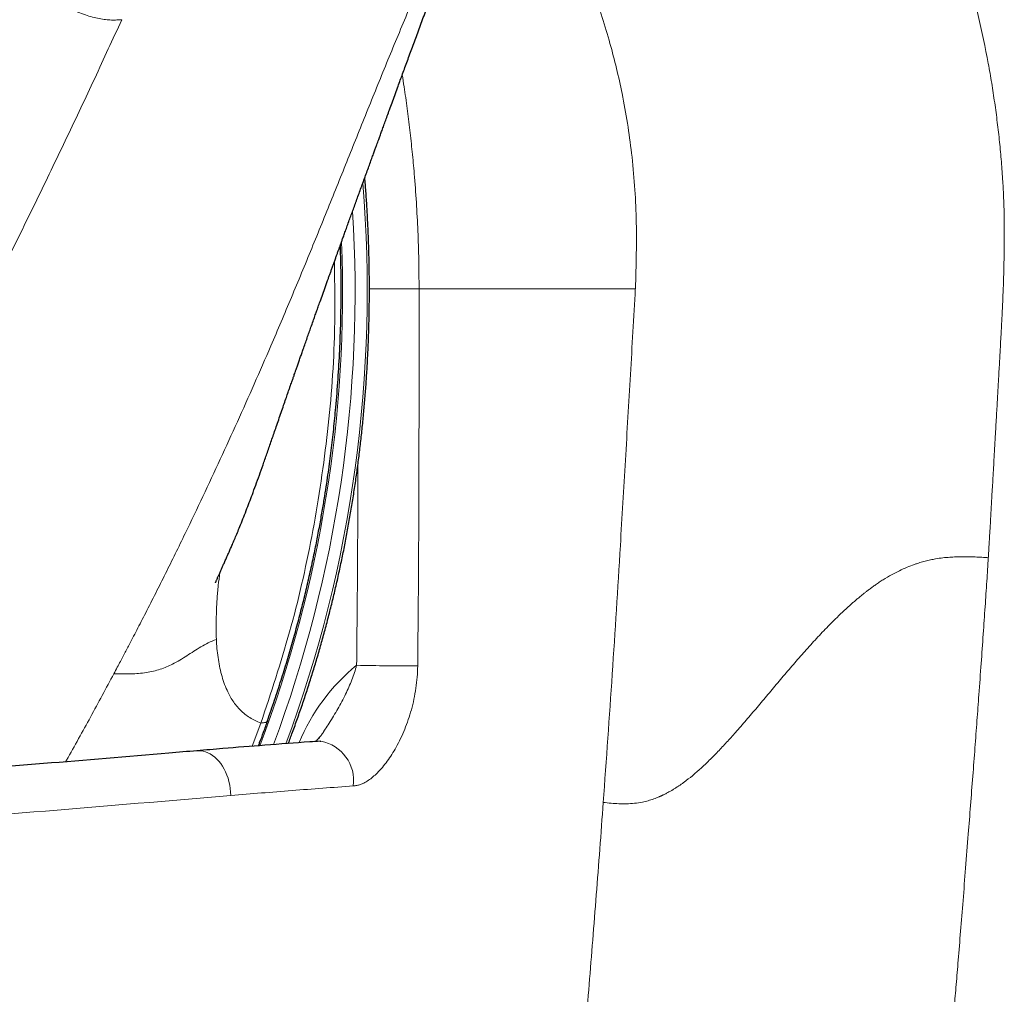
# Model space of a CAD drawing. Header units: millimetres. Extents: x 8 to 1329, y 12 to 1074.
# Tile 463 of 619: x 1103 to 1126, y 825 to 847. Entities that reach past the tile are written whole.
import ezdxf

# ---------------------------------------------------------------- set-up
doc = ezdxf.new("R2010")
doc.units = ezdxf.units.MM

msp = doc.modelspace()

# ---------------------------------------------------------------- linework, layer by layer
at = {"color": 252, "linetype": 'Continuous', "lineweight": 0}
for p, q in [((1112.3, 841.092), (1117.254, 841.092)), ((1108.478, 830.62), (1108.676, 831.151))]:
    msp.add_line(p, q, dxfattribs=at)
at = {"color": 7, "linetype": 'Continuous', "lineweight": 30}
msp.add_line((1110.031, 830.735), (1110.05, 830.736), dxfattribs=at)
at = {"color": 252, "linetype": 'Continuous', "lineweight": 0, "flags": 128}
msp.add_lwpolyline([(1107.214, 830.517), (1107.242, 830.518), (1107.298, 830.516), (1107.354, 830.508), (1107.41, 830.493), (1107.464, 830.472), (1107.518, 830.445), (1107.57, 830.411), (1107.621, 830.372), (1107.669, 830.327), (1107.715, 830.277), (1107.758, 830.222), (1107.798, 830.163), (1107.835, 830.099), (1107.869, 830.032), (1107.898, 829.961), (1107.924, 829.887), (1107.946, 829.811), (1107.964, 829.733), (1107.977, 829.654), (1107.985, 829.573), (1107.99, 829.493)], dxfattribs=at)
at = {"color": 252, "linetype": 'Continuous', "lineweight": 0}
for centre, radius, start, end in [((1081.277, 841.052), 29.836, 339.652, 4.7261), ((1081.128, 841.025), 29.706, 339.5724, 3.5533), ((1081.205, 841.006), 29.342, 339.2963, 2.2632), ((1113.698, 829.005), 4.477, 129.1788, 157.7137), ((1112.408, 903.995), 71.537, 268.76776, 269.88763), ((1109.879, 829.83), 0.922, 352.5654, 79.3117)]:
    msp.add_arc(centre, radius, start, end, dxfattribs=at)
for points, knots in [([(1120.788, 856.527), (1120.974, 856.269), (1121.344, 855.754), (1121.865, 854.959), (1122.357, 854.153), (1122.818, 853.333), (1123.247, 852.5), (1123.676, 851.589), (1124.094, 850.598), (1124.487, 849.528), (1124.827, 848.447), (1125.113, 847.356), (1125.298, 846.472), (1125.414, 845.804), (1125.483, 845.354), (1125.543, 844.905), (1125.594, 844.454), (1125.636, 844.003), (1125.667, 843.574), (1125.689, 843.162), (1125.7, 842.755), (1125.703, 842.318), (1125.698, 841.789), (1125.685, 841.3), (1125.672, 840.954), (1125.666, 840.82), (1125.665, 840.777), (1125.663, 840.734), (1125.661, 840.691), (1125.659, 840.648), (1125.657, 840.61), (1125.655, 840.561), (1125.651, 840.485), (1125.645, 840.369), (1125.636, 840.218), (1125.626, 840.036), (1125.614, 839.818), (1125.6, 839.564), (1125.584, 839.275), (1125.566, 838.949), (1125.546, 838.589), (1125.523, 838.192), (1125.498, 837.738), (1125.47, 837.257), (1125.443, 836.779), (1125.418, 836.357), (1125.397, 835.99), (1125.38, 835.692), (1125.366, 835.456), (1125.356, 835.278), (1125.348, 835.145), (1125.343, 835.053), (1125.339, 834.996), (1125.337, 834.961), (1125.336, 834.945), (1125.336, 834.94), (1125.336, 834.939), (1125.336, 834.938)], [0, 0, 0, 0, 0.0423668, 0.0843947, 0.1261419, 0.1676657, 0.2090213, 0.2502626, 0.3009603, 0.3512018, 0.4010923, 0.4507446, 0.5002768, 0.5203495, 0.5403794, 0.5603741, 0.5803414, 0.6002891, 0.620225, 0.6371475, 0.6548318, 0.6740723, 0.6948758, 0.7247379, 0.7387455, 0.7406191, 0.7425019, 0.7443939, 0.7462949, 0.7482051, 0.7501243, 0.7513007, 0.7547228, 0.760134, 0.7666138, 0.7746652, 0.7842884, 0.7954835, 0.8082504, 0.8225894, 0.8385005, 0.855984, 0.87504, 0.8985706, 0.9196497, 0.9382772, 0.9544526, 0.9681757, 0.9777383, 0.9855975, 0.9917534, 0.9952524, 0.9977932, 0.9993757, 0.9998076, 0.9999338, 1, 1, 1, 1]), ([(1117.254, 841.092), (1117.27, 841.631), (1117.301, 842.669), (1117.189, 844.164), (1116.979, 845.502), (1116.679, 846.735), (1116.409, 847.597), (1116.205, 848.165), (1116.104, 848.436), (1115.997, 848.707), (1115.886, 848.979), (1115.769, 849.253), (1115.647, 849.527), (1115.48, 849.889), (1115.238, 850.38), (1114.886, 851.034), (1114.554, 851.616), (1114.328, 851.97), (1114.261, 852.074)], [0, 0, 0, 0, 0.139166, 0.268129, 0.387219, 0.48933, 0.596278, 0.620971, 0.645918, 0.671118, 0.696575, 0.722289, 0.748261, 0.774493, 0.825887, 0.890265, 0.967631, 1, 1, 1, 1]), ([(1105.49, 847.255), (1105.452, 847.253), (1105.375, 847.248), (1105.253, 847.246), (1105.12, 847.255), (1104.976, 847.277), (1104.821, 847.313), (1104.657, 847.363), (1104.487, 847.426), (1104.314, 847.502), (1104.141, 847.59), (1103.97, 847.688), (1103.805, 847.794), (1103.652, 847.906), (1103.51, 848.022), (1103.381, 848.139), (1103.264, 848.257), (1103.19, 848.336), (1103.154, 848.375)], [0, 0, 0, 0, 0.056973, 0.115009, 0.174813, 0.236791, 0.301033, 0.3661, 0.432601, 0.499812, 0.566905, 0.634409, 0.700247, 0.763978, 0.825488, 0.884987, 0.942939, 1, 1, 1, 1]), ([(1112.139, 847.664), (1111.984, 847.291), (1111.672, 846.546), (1111.212, 845.415), (1110.757, 844.283), (1110.302, 843.15), (1109.843, 842.021), (1109.379, 840.898), (1108.94, 839.863), (1108.526, 838.913), (1108.141, 838.048), (1107.749, 837.191), (1107.351, 836.34), (1107.007, 835.62), (1106.719, 835.031), (1106.494, 834.576), (1106.268, 834.124), (1106.082, 833.758), (1105.937, 833.476), (1105.836, 833.282), (1105.74, 833.095), (1105.657, 832.935), (1105.586, 832.8), (1105.524, 832.682), (1105.459, 832.558), (1105.387, 832.424), (1105.338, 832.331), (1105.311, 832.282)], [0, 0, 0, 0, 0.072336, 0.144631, 0.216973, 0.289295, 0.361677, 0.433765, 0.505625, 0.562071, 0.618564, 0.674572, 0.730184, 0.786115, 0.816892, 0.846996, 0.876615, 0.906831, 0.920168, 0.933203, 0.945698, 0.957633, 0.965153, 0.97294, 0.981203, 0.990153, 1, 1, 1, 1]), ([(1105.49, 847.255), (1105.285, 846.808), (1104.874, 845.913), (1104.238, 844.566), (1103.589, 843.216), (1102.925, 841.863), (1102.25, 840.516), (1101.565, 839.177), (1100.87, 837.845), (1100.16, 836.513), (1099.436, 835.183), (1098.698, 833.854), (1097.944, 832.528), (1097.176, 831.206), (1096.517, 830.098), (1095.974, 829.203), (1095.553, 828.518), (1095.126, 827.836), (1094.694, 827.158), (1094.259, 826.482), (1093.958, 826.04), (1093.807, 825.819)], [0, 0, 0, 0, 0.062719, 0.125441, 0.188163, 0.250882, 0.313603, 0.375205, 0.436804, 0.498402, 0.560001, 0.621602, 0.683204, 0.744799, 0.806393, 0.83866, 0.870931, 0.903203, 0.93547, 0.96773, 1, 1, 1, 1]), ([(1111.914, 845.99), (1111.928, 845.898), (1111.969, 845.644), (1112.028, 845.223), (1112.09, 844.727), (1112.144, 844.228), (1112.195, 843.677), (1112.24, 843.072), (1112.274, 842.414), (1112.296, 841.754), (1112.298, 841.313), (1112.3, 841.092)], [0, 0, 0, 0, 0.056893, 0.158569, 0.260713, 0.362869, 0.465013, 0.598467, 0.732037, 0.86596, 1, 1, 1, 1]), ([(1108.676, 831.151), (1108.906, 831.842), (1109.368, 833.226), (1109.87, 835.42), (1110.213, 837.68), (1110.388, 839.792), (1110.368, 841.14), (1110.36, 841.715)], [0, 0, 0, 0, 0.2092131, 0.4189557, 0.6304876, 0.842213, 1, 1, 1, 1]), ([(1111.162, 841.092), (1111.182, 841.092), (1111.239, 841.092), (1111.343, 841.092), (1111.469, 841.092), (1111.598, 841.092), (1111.727, 841.092), (1111.854, 841.092), (1111.977, 841.092), (1112.093, 841.092), (1112.203, 841.092), (1112.267, 841.092), (1112.3, 841.092)], [0, 0, 0, 0, 0.054559, 0.159608, 0.264657, 0.369706, 0.474755, 0.579804, 0.684853, 0.789902, 0.894951, 1, 1, 1, 1]), ([(1112.299, 841.092), (1112.299, 840.425), (1112.299, 839.206), (1112.298, 837.434), (1112.293, 835.775), (1112.285, 834.117), (1112.273, 833.012), (1112.268, 832.459)], [0, 0, 0, 0, 0.231658, 0.423738, 0.615819, 0.807907, 1, 1, 1, 1]), ([(1116.518, 829.334), (1116.588, 830.314), (1116.728, 832.274), (1116.891, 834.887), (1117.025, 837.173), (1117.141, 839.132), (1117.215, 840.438), (1117.252, 841.092)], [0, 0, 0, 0, 0.250055, 0.500045, 0.666697, 0.833193, 1, 1, 1, 1]), ([(1110.87, 832.475), (1110.877, 833.193), (1110.891, 834.629), (1110.898, 836.161), (1110.899, 836.976), (1110.899, 837.072)], [0, 0, 0, 0, 0.468621, 0.937262, 1, 1, 1, 1]), ([(1116.518, 829.334), (1116.578, 829.328), (1116.696, 829.316), (1116.874, 829.304), (1117.053, 829.302), (1117.234, 829.312), (1117.398, 829.337), (1117.545, 829.373), (1117.671, 829.413), (1117.757, 829.446), (1117.804, 829.467), (1117.818, 829.472), (1117.831, 829.478), (1117.844, 829.484), (1117.857, 829.49), (1117.87, 829.496), (1117.884, 829.502), (1117.903, 829.512), (1117.932, 829.526), (1117.973, 829.547), (1118.02, 829.572), (1118.073, 829.602), (1118.129, 829.636), (1118.177, 829.665), (1118.214, 829.689), (1118.238, 829.705), (1118.263, 829.722), (1118.288, 829.74), (1118.315, 829.759), (1118.343, 829.778), (1118.425, 829.838), (1118.562, 829.947), (1118.754, 830.114), (1118.948, 830.299), (1119.146, 830.499), (1119.346, 830.712), (1119.562, 830.952), (1119.794, 831.218), (1120.04, 831.509), (1120.29, 831.806), (1120.545, 832.109), (1120.804, 832.414), (1121.067, 832.718), (1121.332, 833.014), (1121.598, 833.299), (1121.833, 833.537), (1122.035, 833.729), (1122.169, 833.85), (1122.268, 833.937), (1122.334, 833.993), (1122.393, 834.042), (1122.446, 834.085), (1122.495, 834.124), (1122.55, 834.167), (1122.612, 834.214), (1122.681, 834.265), (1122.758, 834.319), (1122.841, 834.377), (1122.961, 834.454), (1123.113, 834.545), (1123.295, 834.639), (1123.47, 834.719), (1123.607, 834.771), (1123.706, 834.805), (1123.769, 834.825), (1123.831, 834.843), (1123.893, 834.86), (1123.953, 834.875), (1124.012, 834.888), (1124.07, 834.9), (1124.164, 834.917), (1124.291, 834.935), (1124.449, 834.949), (1124.595, 834.957), (1124.739, 834.96), (1124.885, 834.959), (1125.035, 834.954), (1125.185, 834.947), (1125.286, 834.941), (1125.336, 834.938)], [0, 0, 0, 0, 0.02091, 0.041731, 0.062483, 0.083224, 0.104067, 0.118757, 0.133629, 0.146907, 0.148411, 0.149917, 0.151426, 0.152938, 0.154453, 0.15597, 0.157491, 0.159297, 0.162564, 0.167312, 0.173574, 0.179264, 0.185846, 0.193353, 0.196095, 0.198948, 0.201913, 0.204992, 0.208187, 0.2115, 0.214933, 0.237946, 0.261887, 0.286735, 0.312447, 0.338966, 0.366219, 0.399141, 0.432737, 0.466793, 0.501084, 0.536016, 0.570723, 0.604967, 0.638515, 0.671147, 0.690729, 0.70986, 0.717246, 0.724556, 0.731788, 0.736839, 0.741987, 0.747883, 0.754506, 0.761828, 0.769819, 0.778448, 0.787677, 0.806189, 0.823496, 0.839719, 0.854967, 0.860711, 0.866325, 0.871812, 0.877178, 0.882427, 0.887563, 0.892589, 0.897509, 0.911842, 0.925177, 0.937569, 0.949053, 0.961768, 0.974493, 0.987235, 1, 1, 1, 1]), ([(1125.336, 834.938), (1125.324, 834.759), (1125.301, 834.385), (1125.262, 833.802), (1125.219, 833.175), (1125.171, 832.503), (1125.123, 831.842), (1125.076, 831.197), (1125.029, 830.576), (1124.98, 829.928), (1124.929, 829.27), (1124.874, 828.568), (1124.817, 827.843), (1124.758, 827.102), (1124.702, 826.398), (1124.649, 825.757), (1124.601, 825.176), (1124.567, 824.779), (1124.546, 824.529), (1124.536, 824.417), (1124.527, 824.306), (1124.518, 824.197), (1124.508, 824.09), (1124.499, 823.983), (1124.403, 822.883), (1124.269, 821.362), (1124.112, 819.676), (1124.04, 818.933), (1124.01, 818.631), (1123.999, 818.515), (1123.995, 818.474), (1123.991, 818.432), (1123.987, 818.39), (1123.979, 818.308), (1123.965, 818.173), (1123.946, 817.974), (1123.923, 817.739), (1123.896, 817.467), (1123.866, 817.161), (1123.832, 816.818), (1123.795, 816.44), (1123.754, 816.026), (1123.709, 815.577), (1123.661, 815.092), (1123.609, 814.573), (1123.554, 814.019), (1123.495, 813.431), (1123.455, 813.027), (1123.434, 812.82)], [0, 0, 0, 0, 0.0243193, 0.0506548, 0.0790068, 0.1093755, 0.1417611, 0.1686219, 0.1967278, 0.2260788, 0.2564697, 0.285934, 0.3212029, 0.3547367, 0.3865368, 0.4166062, 0.4416371, 0.4653298, 0.4704646, 0.4755321, 0.4805321, 0.4854646, 0.4903298, 0.4951274, 0.4998577, 0.6396574, 0.7013489, 0.7285266, 0.7404884, 0.7423683, 0.7442481, 0.746128, 0.748008, 0.7498879, 0.7572891, 0.7663113, 0.7769542, 0.7892171, 0.8030984, 0.8185959, 0.8357062, 0.8544246, 0.8747448, 0.8966584, 0.920155, 0.9452213, 0.9718415, 1, 1, 1, 1]), ([(1107.657, 833.068), (1107.655, 833.159), (1107.65, 833.353), (1107.656, 833.658), (1107.671, 833.978), (1107.698, 834.292), (1107.725, 834.497), (1107.737, 834.595)], [0, 0, 0, 0, 0.181698, 0.390629, 0.605622, 0.811414, 1, 1, 1, 1]), ([(1105.311, 832.282), (1105.376, 832.28), (1105.505, 832.277), (1105.695, 832.277), (1105.879, 832.286), (1106.054, 832.305), (1106.219, 832.337), (1106.374, 832.38), (1106.518, 832.434), (1106.668, 832.504), (1106.822, 832.591), (1106.982, 832.692), (1107.14, 832.796), (1107.301, 832.897), (1107.47, 832.991), (1107.595, 833.043), (1107.657, 833.068)], [0, 0, 0, 0, 0.062484, 0.125056, 0.187563, 0.250008, 0.312528, 0.375045, 0.437537, 0.49998, 0.583291, 0.666732, 0.749968, 0.833304, 0.916749, 1, 1, 1, 1]), ([(1107.657, 833.068), (1107.661, 832.999), (1107.67, 832.859), (1107.694, 832.655), (1107.727, 832.455), (1107.772, 832.262), (1107.829, 832.076), (1107.893, 831.914), (1107.963, 831.774), (1108.034, 831.656), (1108.115, 831.546), (1108.206, 831.445), (1108.308, 831.354), (1108.421, 831.274), (1108.543, 831.205), (1108.632, 831.169), (1108.676, 831.151)], [0, 0, 0, 0, 0.08386, 0.167523, 0.250997, 0.334333, 0.417586, 0.500665, 0.562827, 0.624884, 0.686907, 0.749021, 0.811403, 0.874116, 0.937029, 1, 1, 1, 1]), ([(1104.204, 830.265), (1104.211, 830.277), (1104.406, 830.617), (1104.777, 831.288), (1105.133, 831.951), (1105.311, 832.282)], [0, 0, 0, 0, 0.018711, 0.509345, 1, 1, 1, 1]), ([(1110.119, 830.962), (1110.13, 830.977), (1110.171, 831.039), (1110.246, 831.156), (1110.342, 831.312), (1110.438, 831.477), (1110.531, 831.644), (1110.616, 831.81), (1110.693, 831.975), (1110.761, 832.139), (1110.822, 832.305), (1110.854, 832.418), (1110.87, 832.475)], [0, 0, 0, 0, 0.0330857, 0.1311298, 0.242808, 0.3546171, 0.4668581, 0.5792731, 0.6836467, 0.7882686, 0.8938923, 1, 1, 1, 1]), ([(1112.268, 832.459), (1112.265, 832.374), (1112.26, 832.203), (1112.229, 831.949), (1112.185, 831.698), (1112.126, 831.458), (1112.055, 831.228), (1111.972, 831.008), (1111.879, 830.797), (1111.78, 830.606), (1111.678, 830.433), (1111.573, 830.279), (1111.461, 830.135), (1111.351, 830.015), (1111.243, 829.916), (1111.141, 829.839), (1111.044, 829.782), (1110.954, 829.744), (1110.874, 829.72), (1110.82, 829.714), (1110.793, 829.711)], [0, 0, 0, 0, 0.069929, 0.140136, 0.210388, 0.280378, 0.347269, 0.414341, 0.48142, 0.548319, 0.605347, 0.662524, 0.71964, 0.776583, 0.820349, 0.864178, 0.907868, 0.938567, 0.969327, 1, 1, 1, 1]), ([(1108.833, 831.209), (1108.83, 831.201), (1108.823, 831.184), (1108.78, 831.159), (1108.717, 831.154), (1108.676, 831.151)], [0, 0, 0, 0, 0.208035, 0.485382, 1, 1, 1, 1]), ([(1110.793, 829.711), (1110.326, 829.677), (1109.391, 829.609), (1108.457, 829.531), (1107.99, 829.493)], [0, 0, 0, 0, 0.4999946, 1, 1, 1, 1]), ([(1107.99, 829.493), (1106.575, 829.373), (1103.745, 829.134), (1100.914, 828.907), (1099.499, 828.793)], [0, 0, 0, 0, 0.499999, 1, 1, 1, 1]), ([(1111.448, 786.979), (1111.526, 787.411), (1111.684, 788.282), (1111.913, 789.605), (1112.141, 790.956), (1112.366, 792.335), (1112.587, 793.733), (1112.803, 795.15), (1113.016, 796.585), (1113.225, 798.046), (1113.431, 799.534), (1113.634, 801.049), (1113.835, 802.591), (1114.032, 804.161), (1114.18, 805.375), (1114.282, 806.224), (1114.338, 806.701), (1114.394, 807.18), (1114.449, 807.656), (1114.502, 808.112), (1114.611, 809.068), (1114.772, 810.512), (1114.983, 812.471), (1115.188, 814.429), (1115.361, 816.136), (1115.504, 817.587), (1115.619, 818.774), (1115.733, 819.958), (1115.838, 821.087), (1115.936, 822.157), (1116.026, 823.167), (1116.113, 824.169), (1116.196, 825.172), (1116.278, 826.188), (1116.359, 827.222), (1116.44, 828.272), (1116.492, 828.978), (1116.518, 829.334)], [0, 0, 0, 0, 0.031106, 0.062817, 0.095142, 0.128076, 0.161613, 0.195133, 0.229226, 0.263893, 0.299143, 0.334986, 0.371433, 0.408494, 0.446177, 0.45735, 0.468577, 0.47986, 0.491196, 0.502244, 0.51207, 0.558715, 0.604195, 0.650195, 0.696747, 0.724451, 0.752379, 0.780316, 0.807775, 0.831878, 0.855584, 0.878894, 0.902317, 0.926139, 0.95036, 0.974979, 1, 1, 1, 1]), ([(1105.488, 762.523), (1105.392, 764.039), (1105.201, 767.074), (1104.787, 771.58), (1104.287, 776.062), (1103.719, 780.526), (1103.105, 784.981), (1102.451, 789.433), (1101.814, 793.559), (1101.2, 797.366), (1100.614, 800.867), (1100.001, 804.402), (1099.366, 807.985), (1098.828, 811.093), (1098.393, 813.711), (1098.057, 815.819), (1097.732, 817.957), (1097.422, 820.126), (1097.131, 822.329), (1096.855, 824.555), (1096.74, 826.057), (1096.683, 826.805)], [0, 0, 0, 0, 0.068764, 0.137701, 0.206956, 0.27672, 0.34705, 0.417837, 0.489003, 0.544762, 0.600801, 0.657226, 0.714087, 0.771373, 0.803709, 0.836178, 0.86878, 0.901515, 0.934395, 0.967352, 1, 1, 1, 1])]:
    msp.add_open_spline(points, degree=3, knots=knots, dxfattribs=at)
at = {"color": 7, "linetype": 'Continuous', "lineweight": 30}
for points, knots in [([(1107.638, 834.364), (1107.638, 834.364), (1107.637, 834.361), (1107.639, 834.367), (1107.642, 834.374), (1107.647, 834.387), (1107.656, 834.407), (1107.667, 834.434), (1107.68, 834.465), (1107.693, 834.495), (1107.706, 834.525), (1107.719, 834.554), (1107.734, 834.586), (1107.749, 834.622), (1107.766, 834.659), (1107.788, 834.707), (1107.816, 834.77), (1107.852, 834.85), (1107.887, 834.93), (1107.92, 835.003), (1107.945, 835.06), (1107.966, 835.108), (1107.985, 835.151), (1108.004, 835.195), (1108.025, 835.245), (1108.057, 835.318), (1108.1, 835.419), (1108.154, 835.548), (1108.242, 835.763), (1108.358, 836.058), (1108.48, 836.381), (1108.581, 836.655), (1108.664, 836.886), (1108.75, 837.129), (1108.839, 837.386), (1108.932, 837.655), (1109.014, 837.894), (1109.085, 838.098), (1109.141, 838.262), (1109.196, 838.421), (1109.247, 838.567), (1109.291, 838.696), (1109.327, 838.797), (1109.354, 838.875), (1109.374, 838.933), (1109.391, 838.982), (1109.406, 839.024), (1109.418, 839.059), (1109.43, 839.093), (1109.444, 839.133), (1109.462, 839.187), (1109.486, 839.253), (1109.514, 839.333), (1109.545, 839.424), (1109.579, 839.519), (1109.613, 839.615), (1109.65, 839.722), (1109.692, 839.839), (1109.737, 839.967), (1109.781, 840.092), (1109.826, 840.22), (1109.871, 840.346), (1109.913, 840.465), (1109.952, 840.575), (1109.991, 840.686), (1110.038, 840.818), (1110.094, 840.973), (1110.157, 841.15), (1110.209, 841.295), (1110.249, 841.406), (1110.276, 841.481), (1110.304, 841.558), (1110.332, 841.637), (1110.361, 841.717), (1110.389, 841.797), (1110.416, 841.87), (1110.439, 841.934), (1110.458, 841.987), (1110.473, 842.027), (1110.484, 842.059), (1110.495, 842.089), (1110.507, 842.123), (1110.526, 842.174), (1110.551, 842.245), (1110.585, 842.339), (1110.625, 842.448), (1110.668, 842.569), (1110.729, 842.737), (1110.807, 842.95), (1110.885, 843.167), (1110.95, 843.344), (1110.999, 843.481), (1111.05, 843.619), (1111.1, 843.758), (1111.149, 843.892), (1111.194, 844.017), (1111.235, 844.128), (1111.271, 844.227), (1111.302, 844.313), (1111.329, 844.387), (1111.353, 844.452), (1111.378, 844.522), (1111.407, 844.602), (1111.443, 844.699), (1111.482, 844.807), (1111.525, 844.926), (1111.572, 845.055), (1111.625, 845.199), (1111.682, 845.356), (1111.743, 845.523), (1111.819, 845.732), (1111.911, 845.983), (1112.02, 846.28), (1112.135, 846.593), (1112.256, 846.92), (1112.382, 847.263), (1112.515, 847.621), (1112.607, 847.863), (1112.654, 847.987)], [0, 0, 0, 0, 0.000005, 0.003382, 0.005817, 0.008128, 0.011082, 0.014859, 0.018854, 0.022775, 0.025776, 0.028685, 0.031868, 0.035313, 0.038776, 0.042172, 0.048309, 0.055001, 0.062415, 0.067972, 0.072562, 0.076184, 0.079199, 0.082548, 0.086282, 0.090402, 0.09896, 0.108805, 0.119032, 0.145956, 0.172229, 0.187594, 0.203604, 0.220535, 0.238377, 0.257118, 0.27674, 0.288105, 0.299734, 0.311165, 0.321414, 0.330452, 0.338282, 0.342874, 0.34692, 0.350419, 0.353371, 0.355777, 0.357824, 0.360655, 0.364462, 0.369244, 0.375001, 0.38171, 0.388677, 0.395587, 0.402439, 0.411766, 0.420984, 0.430093, 0.438931, 0.448761, 0.457379, 0.464876, 0.472734, 0.481469, 0.49374, 0.506612, 0.520181, 0.525511, 0.530975, 0.536572, 0.542304, 0.548171, 0.554154, 0.559606, 0.5642, 0.568092, 0.571043, 0.573062, 0.57503, 0.577514, 0.580514, 0.586092, 0.592876, 0.600863, 0.609825, 0.618965, 0.637243, 0.65595, 0.665659, 0.67548, 0.685413, 0.695459, 0.705291, 0.714225, 0.722239, 0.729318, 0.73548, 0.740725, 0.745146, 0.749558, 0.755603, 0.762359, 0.77039, 0.77864, 0.787909, 0.798196, 0.809502, 0.82159, 0.834171, 0.854378, 0.875739, 0.898258, 0.921943, 0.946797, 0.972818, 1, 1, 1, 1]), ([(1109.304, 830.682), (1109.337, 830.768), (1109.409, 830.959), (1109.516, 831.256), (1109.627, 831.576), (1109.734, 831.897), (1109.838, 832.221), (1109.938, 832.547), (1110.034, 832.876), (1110.126, 833.206), (1110.214, 833.539), (1110.299, 833.874), (1110.38, 834.21), (1110.457, 834.549), (1110.53, 834.889), (1110.599, 835.23), (1110.664, 835.573), (1110.725, 835.918), (1110.782, 836.264), (1110.836, 836.611), (1110.885, 836.959), (1110.93, 837.309), (1110.972, 837.659), (1111.009, 838.011), (1111.042, 838.363), (1111.072, 838.716), (1111.097, 839.069), (1111.118, 839.423), (1111.135, 839.777), (1111.148, 840.132), (1111.157, 840.487), (1111.162, 840.842), (1111.163, 841.197), (1111.159, 841.553), (1111.152, 841.908), (1111.141, 842.263), (1111.125, 842.617), (1111.106, 842.971), (1111.083, 843.312), (1111.065, 843.535), (1111.057, 843.64)], [0, 0, 0, 0, 0.02179, 0.048309, 0.074828, 0.101347, 0.127866, 0.154384, 0.180902, 0.20742, 0.233937, 0.260454, 0.286971, 0.313488, 0.340005, 0.366521, 0.393037, 0.419553, 0.446069, 0.472584, 0.4991, 0.525615, 0.55213, 0.578645, 0.60516, 0.631674, 0.658189, 0.684703, 0.711218, 0.737732, 0.764246, 0.79076, 0.817275, 0.843789, 0.870303, 0.896818, 0.923332, 0.949847, 0.976361, 1, 1, 1, 1]), ([(1108.828, 831.211), (1108.883, 831.366), (1108.99, 831.672), (1109.139, 832.127), (1109.277, 832.57), (1109.402, 832.999), (1109.516, 833.414), (1109.62, 833.815), (1109.718, 834.212), (1109.808, 834.605), (1109.892, 834.993), (1109.966, 835.36), (1110.031, 835.708), (1110.089, 836.035), (1110.139, 836.341), (1110.183, 836.626), (1110.222, 836.892), (1110.256, 837.144), (1110.298, 837.472), (1110.346, 837.884), (1110.399, 838.428), (1110.447, 839.028), (1110.485, 839.683), (1110.509, 840.344), (1110.517, 841.009), (1110.514, 841.594), (1110.502, 841.956), (1110.497, 842.096)], [0, 0, 0, 0, 0.04624, 0.090785, 0.133646, 0.174834, 0.214356, 0.252219, 0.288427, 0.326349, 0.362275, 0.396205, 0.428138, 0.458072, 0.486001, 0.511922, 0.535829, 0.558144, 0.580444, 0.624632, 0.669144, 0.727017, 0.785378, 0.844275, 0.903429, 0.962574, 1, 1, 1, 1]), ([(1108.621, 830.631), (1108.63, 830.655), (1108.671, 830.759), (1108.743, 830.951), (1108.804, 831.121), (1108.836, 831.208)], [0, 0, 0, 0, 0.125479, 0.546517, 1, 1, 1, 1]), ([(1110.12, 830.961), (1110.118, 830.958), (1110.103, 830.934), (1110.074, 830.894), (1110.035, 830.842), (1109.996, 830.797), (1109.964, 830.762), (1109.941, 830.74), (1109.932, 830.731), (1109.929, 830.728)], [0, 0, 0, 0, 0.027483, 0.237768, 0.439655, 0.634567, 0.824139, 0.933633, 1, 1, 1, 1]), ([(1110.031, 830.736), (1109.954, 830.73), (1109.533, 830.701), (1108.791, 830.645), (1107.929, 830.578), (1107.411, 830.533), (1107.214, 830.517)], [0, 0, 0, 0, 0.0822842, 0.4489409, 0.7900205, 1, 1, 1, 1]), ([(1107.214, 830.517), (1107, 830.499), (1105.829, 830.399), (1103.679, 830.22), (1101.065, 830.007), (1099.408, 829.875), (1098.729, 829.821)], [0, 0, 0, 0, 0.07558, 0.414285, 0.760008, 1, 1, 1, 1]), ([(1099.498, 828.797), (1099.766, 827.841), (1100.296, 825.956), (1101.056, 823.178), (1101.626, 821.006), (1102.027, 819.417), (1102.279, 818.39), (1102.522, 817.375), (1102.743, 816.423), (1102.936, 815.567), (1103.378, 813.608), (1103.898, 811.309), (1104.41, 808.983), (1104.613, 808.048), (1104.688, 807.702), (1104.711, 807.594), (1104.734, 807.487), (1104.758, 807.379), (1104.781, 807.271), (1104.815, 807.106), (1104.88, 806.852), (1104.984, 806.497), (1105.071, 806.214), (1105.127, 806.035), (1105.147, 805.973), (1105.167, 805.91), (1105.187, 805.846), (1105.208, 805.78), (1105.36, 805.309), (1105.628, 804.464), (1105.981, 803.315), (1106.237, 802.458), (1106.388, 801.94), (1106.451, 801.721), (1106.478, 801.626), (1106.49, 801.585), (1106.495, 801.567), (1106.498, 801.559), (1106.499, 801.556), (1106.499, 801.554), (1106.755, 800.66), (1107.238, 798.917), (1107.897, 796.358), (1108.472, 793.928), (1108.971, 791.629), (1109.399, 789.474), (1109.762, 787.461), (1110.065, 785.589), (1110.317, 783.842), (1110.452, 782.714), (1110.516, 782.172)], [0, 0, 0, 0, 0.060042, 0.118503, 0.175298, 0.19714, 0.218711, 0.240009, 0.261033, 0.278594, 0.293724, 0.384317, 0.424078, 0.441555, 0.443844, 0.446131, 0.448419, 0.450707, 0.452994, 0.455281, 0.461197, 0.469514, 0.478822, 0.480179, 0.481567, 0.482988, 0.48444, 0.485924, 0.48744, 0.516296, 0.543012, 0.564768, 0.573823, 0.577708, 0.579398, 0.580138, 0.580462, 0.580605, 0.580668, 0.580696, 0.580717, 0.640388, 0.696747, 0.749858, 0.799745, 0.846428, 0.889193, 0.928988, 0.965902, 1, 1, 1, 1])]:
    msp.add_open_spline(points, degree=3, knots=knots, dxfattribs=at)

doc.saveas('drawing.dxf')
